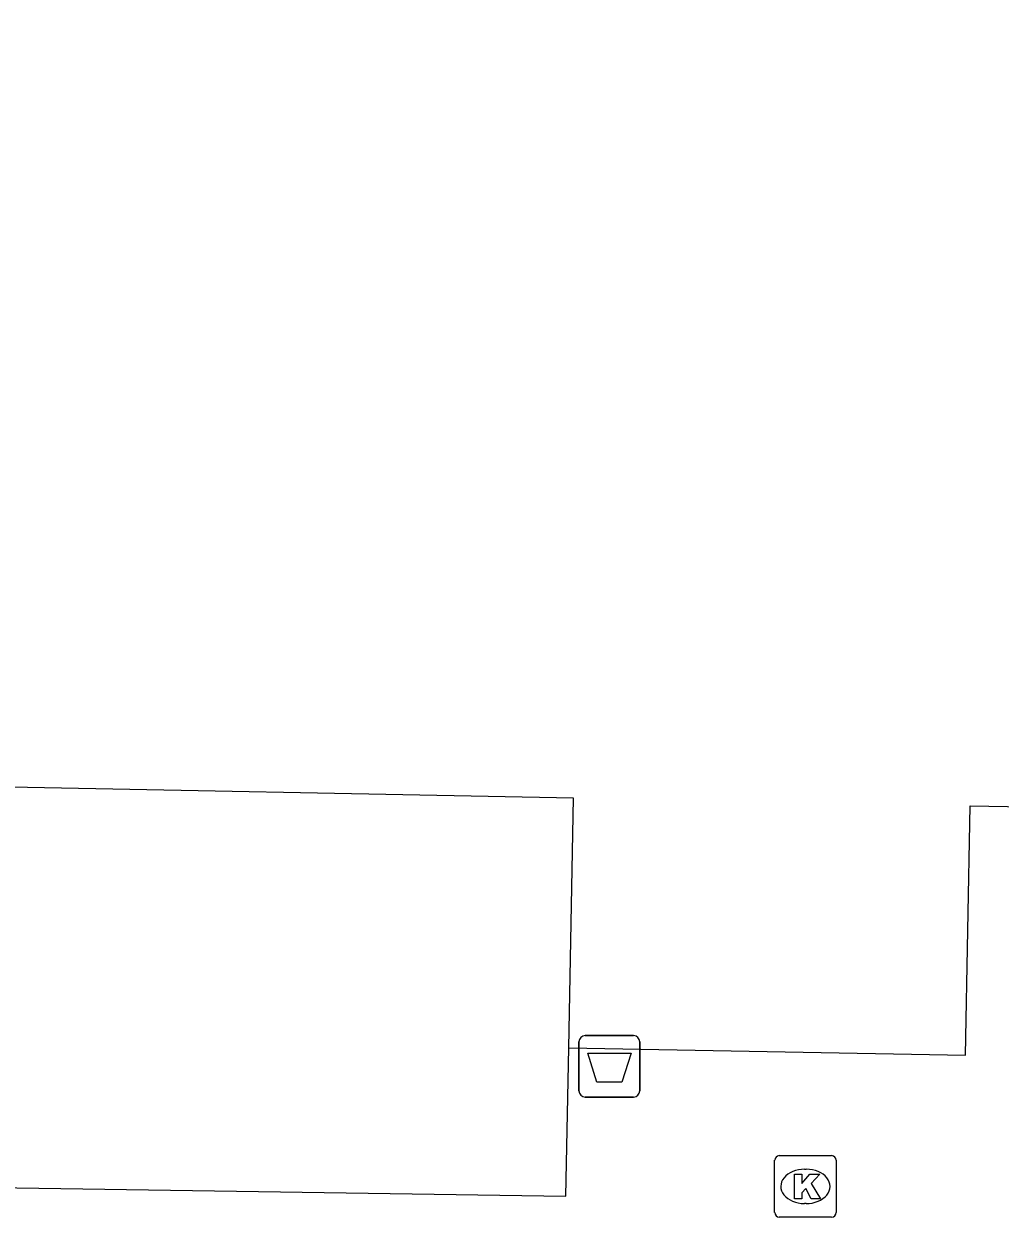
# Model space of a CAD drawing. Extents: x 161477 to 163040, y 383680 to 384868.
# Drawn here: x 162093.05 to 162108.94, y 384723.85 to 384743.27 of the extents above; entities that cross this region are included whole.
import ezdxf

# ---------------------------------------------------------------- set-up
doc = ezdxf.new("R2010")
doc.units = 0
for name, color, linetype in [('IMGEO_Afvalbak', 7, 'Continuous'), ('IMGEO_Kolk', 7, 'Continuous'), ('IMGEO_Pand', 7, 'Continuous'), ('IMGEO_Rijbaan_lokaal_open', 7, 'Continuous')]:
    doc.layers.add(name, color=color, linetype=linetype)

msp = doc.modelspace()

# ---------------------------------------------------------------- linework, layer by layer
at = {"layer": 'IMGEO_Afvalbak'}
for p, q in [((162102.185, 384726.8), (162102.975, 384726.8)), ((162102.975, 384726.8), (162102.185, 384726.8)), ((162102.085, 384725.9), (162102.085, 384726.7)), ((162102.085, 384726.7), (162102.085, 384725.9)), ((162103.075, 384726.7), (162103.075, 384725.9)), ((162103.075, 384725.9), (162103.075, 384726.7)), ((162102.975, 384725.8), (162102.185, 384725.8)), ((162102.185, 384725.8), (162102.975, 384725.8))]:
    msp.add_line(p, q, dxfattribs=at)
msp.add_lwpolyline([(162102.228, 384726.514), (162102.932, 384726.514), (162102.783, 384726.044), (162102.377, 384726.044), (162102.228, 384726.514)], dxfattribs=at)
for centre, start, end in [((162102.185, 384726.7), 90, 180), ((162102.185, 384726.7), 90, 180), ((162102.975, 384726.7), 0, 90), ((162102.975, 384726.7), 360, 90), ((162102.185, 384725.9), 180, 270), ((162102.185, 384725.9), 180, 270), ((162102.975, 384725.9), 270, 0), ((162102.975, 384725.9), 270, 0)]:
    msp.add_arc(centre, 0.1, start, end, dxfattribs=at)
at = {"layer": 'IMGEO_Kolk'}
for p, q in [((162105.345, 384724.846), (162106.197, 384724.846)), ((162105.27, 384723.92), (162105.27, 384724.772)), ((162105.758, 384724.626), (162105.783, 384724.626)), ((162106.271, 384724.772), (162106.271, 384723.92)), ((162105.781, 384724.066), (162105.756, 384724.066)), ((162106.197, 384723.846), (162105.345, 384723.846))]:
    msp.add_line(p, q, dxfattribs=at)
for points in [[(162105.345, 384724.846), (162106.197, 384724.846)], [(162105.27, 384723.92), (162105.27, 384724.772)], [(162106.271, 384724.772), (162106.271, 384723.92)], [(162105.591, 384724.546), (162105.714, 384724.546), (162105.714, 384724.395), (162105.844, 384724.546), (162106.008, 384724.546), (162105.862, 384724.395), (162106.015, 384724.146), (162105.863, 384724.146), (162105.778, 384724.31), (162105.714, 384724.243), (162105.714, 384724.146), (162105.591, 384724.146), (162105.591, 384724.546)], [(162106.197, 384723.846), (162105.345, 384723.846)]]:
    msp.add_lwpolyline(points, dxfattribs=at)
for centre, start, end in [((162105.347, 384724.77), 91.552, 178.448), ((162105.347, 384724.77), 91.552, 178.448), ((162106.195, 384724.77), 1.552, 88.448), ((162106.195, 384724.77), 1.552, 88.448), ((162105.347, 384723.922), 181.552, 268.448), ((162105.347, 384723.922), 181.552, 268.448), ((162106.195, 384723.922), 271.552, 358.448), ((162106.195, 384723.922), 271.552, 358.448)]:
    msp.add_arc(centre, 0.0765, start, end, dxfattribs=at)
for centre, major_axis, ratio, start_param, end_param in [((162105.757, 384724.346), (-0.387, 0.002), 0.722429, 4.712389, 7.853982), ((162105.782, 384724.346), (-0.39, 0.002), 0.717154, 1.570796, 4.712389)]:
    msp.add_ellipse(centre, major_axis=major_axis, ratio=ratio, start_param=start_param, end_param=end_param, dxfattribs=at)
at = {"layer": 'IMGEO_Pand'}
for points in [[(162101.918, 384726.603), (162101.996, 384730.664), (162091.991, 384730.858), (162092.229, 384743.175), (162087.485, 384743.267), (162087.451, 384741.507)], [(162101.918, 384726.603), (162108.377, 384726.479), (162108.455, 384730.54), (162109.966, 384730.511), (162109.887, 384726.449)]]:
    msp.add_lwpolyline(points, dxfattribs=at)
at = {"layer": 'IMGEO_Rijbaan_lokaal_open'}
msp.add_lwpolyline([(162087.451, 384741.507), (162087.211, 384724.411), (162101.872, 384724.186), (162101.918, 384726.603)], dxfattribs=at)

doc.saveas('drawing.dxf')
